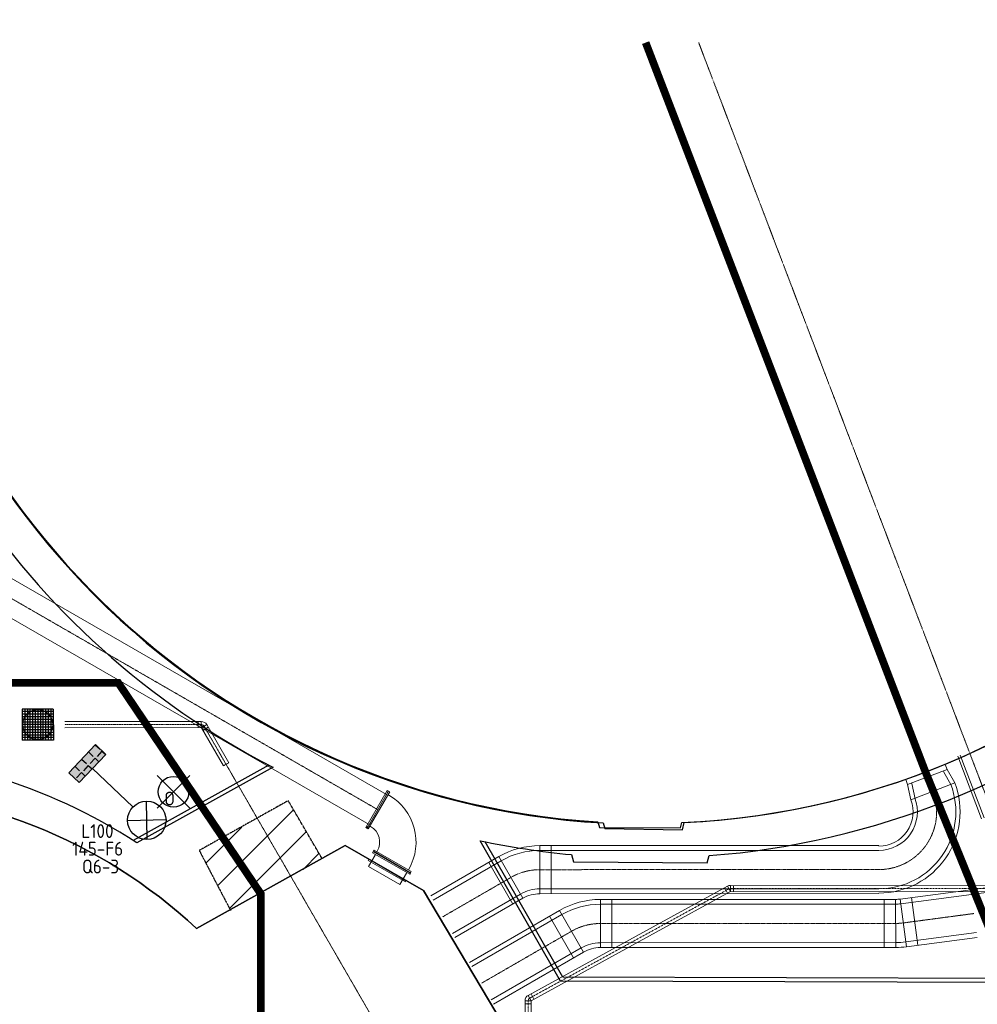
# Model space of a CAD drawing. Header units: metres. Extents: x -270273 to 328371, y -146885 to 591473.
# Tile 314 of 473: x -121995 to -97100, y 452883 to 478481. Entities that reach past the tile are written whole.
import ezdxf
from ezdxf.enums import TextEntityAlignment as Align
from ezdxf.lldxf.tags import DXFTag

# ---------------------------------------------------------------- set-up
doc = ezdxf.new("R2010")
doc.units = ezdxf.units.M
doc.header["$PDMODE"] = 1
for name, pattern in [('B1', [28, 8, -4, 8, -4, 0, -4]), ('DASHED', [19.05, 12.7, -6.35]), ('RI-AWZI_PROCESLEIDING', [18.45, 6, -1.8, 1.75, -1.8, 1.75, -1.8, 1.75, -1.8]), ('RI-AWZI_SLIBLEIDING', [11, 5, -3, 0, -3]), ('RI-AWZI_TERREINRIOLERING', [19.8, 6, -1.8, 2.4, -1.8, 1.8, -1.8, 2.4, -1.8])]:
    doc.linetypes.add(name, pattern=pattern)
doc.layers.get('0').update_dxf_attribs({"color": 151})
for name, color, linetype, lineweight in [('B-CO-BC-BETONVORM-G', 50, 'Continuous', 18), ('B-XX-RI-AWZI_PROCESLEIDING-G', 30, 'RI-AWZI_PROCESLEIDING', 18), ('B-XX-RI-AWZI_SLIBLEIDING-G', 40, 'RI-AWZI_SLIBLEIDING', 18), ('B-XX-RI-AWZI_TERREINRIOLERING-G', 211, 'RI-AWZI_TERREINRIOLERING', 18)]:
    doc.layers.add(name, color=color, linetype=linetype, lineweight=lineweight)
for name, color, linetype in [('B-ME-IE-VERLICHTING-G', 253, 'Continuous'), ('B-ME-RI-PUT-G', 253, 'Continuous'), ('B-XX-GR-KRUIDEN-G', 98, 'Continuous'), ('B-XX-OG-BEBOUWING-G', 1, 'Continuous'), ('B-XX-VH-KANTVERHARDING-G', 253, 'Continuous')]:
    doc.layers.add(name, color=color, linetype=linetype)
doc.layers.add('B-XX-KL-ELEKTRA-G_HDSR', color=190, linetype='HDSR_Elektra', transparency=0.5)
doc.styles.add('BURO-018', font='Isocp.shx', dxfattribs={"height": 360})
doc.styles.get("Standard").update_dxf_attribs({"font": 'iv-font.shx'})
tags = doc.linetypes.add('HDSR_Elektra', pattern='A,25,-2,["E",Standard,S=1.5,R=0,X=0,Y=-0.75],-4', length=31).pattern_tags.tags
tags[6] = DXFTag(74, 10)

# ---------------------------------------------------------------- blocks, each defined once
blk = doc.blocks.new('E00525')
at = {"linetype": 'ByBlock'}
h = blk.add_hatch(dxfattribs=at)
h.set_pattern_fill('ANGLE', color=0, scale=0.184386, style=0)
h.set_pattern_definition([(360, (-37.6733, -34.0193), (6e-17, 1.287937), [0.93668, -0.351256]), (90, (-37.6733, -34.0193), (-1.287937, 1e-16), [0.93668, -0.351256])])
edge = h.paths.add_edge_path()
edge.add_line((-2.52, 2.86), (2.52, 2.86))
edge.add_line((2.52, 2.86), (2.52, 1))
edge.add_line((2.52, 1), (-2.52, 1))
edge.add_line((-2.52, 1), (-2.52, 2.86))
h = blk.add_hatch(color=0, dxfattribs=at)
edge = h.paths.add_edge_path()
edge.add_line((-2.52, 2.86), (2.52, 2.86))
edge.add_line((2.52, 2.86), (2.52, 1))
edge.add_line((2.52, 1), (-2.52, 1))
edge.add_line((-2.52, 1), (-2.52, 2.86))
at = {"color": 0, "linetype": 'ByBlock'}
for p, q in [((-1.77, 14.39), (1.77, 10.85)), ((1.77, 14.39), (-1.77, 10.85)), ((0, 10.1), (0, 2.86))]:
    blk.add_line(p, q, dxfattribs=at)
blk.add_lwpolyline([(-2.52, 2.86), (2.52, 2.86), (2.52, 1), (-2.52, 1)], close=True, dxfattribs=at)
blk.add_circle((0, 12.62), 2.5, dxfattribs=at)
at = {"color": 0, "linetype": 'ByBlock', "style": 'BURO-018'}
for tag, p in [('E_GKAST', (0, 20.62)), ('E_GROEP', (0, 17.62)), ('E_SGROEP', (4.5, 17.62)), ('E_ARMCODE', (0, 12.62)), ('E_SLET', (4.5, 11.62))]:
    blk.add_attdef(tag, text='', height=1.8, dxfattribs=at).set_placement(p, align=Align.MIDDLE)
blk = doc.blocks.new('_TFNW900')
at = {"color": 0}
for p, q in [((-37.5, 557.5), (-5, 557.5)), ((-37.5, -557.5), (-37.5, 557.5)), ((-5, 507), (-5, 557.5)), ((-37.5, 475), (-36.5, 475)), ((0, 502), (-5, 507)), ((0, -502), (0, 502)), ((-37.5, -475), (-36.5, -475)), ((0, -502), (-5, -507)), ((-5, -557.5), (-5, -507)), ((-37.5, -557.5), (-5, -557.5))]:
    blk.add_line(p, q, dxfattribs=at)
blk.add_point((0, 0), dxfattribs=at)
blk = doc.blocks.new('FNZ900')
for p, q in [((-557.5, 37.5), (557.5, 37.5)), ((-557.5, 37.5), (-557.5, 5)), ((-557.5, 5), (557.5, 5)), ((-502, 0), (502, 0)), ((-472.5, 57.5), (-472.5, 37.5)), ((472.5, 57.5), (472.5, 37.5)), ((557.5, 37.5), (557.5, 5))]:
    blk.add_line(p, q)
blk.add_point((0, 0))
blk = doc.blocks.new('_QNW900s')
for radius in [1415, 470]:
    blk.add_arc((942.5, -942.5), radius, 90, 180)
blk.add_point((0, 0))
at = {"rotation": 90}
blk.add_blockref('FNZ900', (1000, 0), dxfattribs=at)
blk.add_blockref('FNZ900', (0, -1000))
blk = doc.blocks.new('_FMNW900(400)')
at = {"color": 0}
for p, q in [((133.75, 557.5), (133.75, -557.5)), ((166.25, 557.5), (133.75, 557.5)), ((166.25, 557.5), (166.25, -557.5)), ((362.5, -557.5), (362.5, 557.5)), ((362.5, 557.5), (395, 557.5)), ((395, -557.5), (395, 557.5)), ((0, 472.5), (0, -472.5)), ((0, 472.5), (342.5, 472.5)), ((342.5, 472.5), (362.5, 472.5)), ((400, -502), (400, 502)), ((0, -472.5), (342.5, -472.5)), ((342.5, -472.5), (362.5, -472.5)), ((166.25, -557.5), (133.75, -557.5)), ((362.5, -557.5), (395, -557.5))]:
    blk.add_line(p, q, dxfattribs=at)
for p in [(0, 0), (400, 0)]:
    blk.add_point(p, dxfattribs=at)

msp = doc.modelspace()

# ---------------------------------------------------------------- hatches: boundary and pattern name
at = {"layer": 'B-XX-GR-KRUIDEN-G'}
h = msp.add_hatch(dxfattribs=at)
h.set_pattern_fill('SWAMP', color=256, scale=200, angle=-97.4574917, style=0)
h.set_pattern_definition([(0.0124, (-169787, 422764.2), (2539.05, 4399.95), [635, -4445]), (90.0124, (-169469.6, 422764.3), (-2540.95, 4398.85), [317.5, -8481.32]), (90.0124, (-169390.2, 422764.3), (-2540.95, 4398.85), [254, -8544.82]), (90.0124, (-169549, 422764.3), (-2540.95, 4398.85), [254, -8544.82]), (60.0124, (-169311, 422764.3), (-2540.94, 4398.855), [203.2, -4876.8]), (120.0124, (-169628.3, 422764.3), (-5079.99, -1.09), [203.2, -4876.8])])
edge = h.paths.add_edge_path()
edge.add_line((36170.9472, 467983.6184), (38807.233, 461086.9412))
edge.add_line((38807.233, 461086.9412), (38810.3624, 446608.8711))
edge.add_line((38810.3624, 446608.8711), (36139.8786, 446617.0471))
edge.add_line((36139.8786, 446617.0471), (36139.3863, 448894.8075))
edge.add_arc((26136.1817, 449088.8049), 10005.0855, -1.1110278, 90.28114678)
edge.add_line((26087.0876, 459093.77), (-20270.5154, 459143.9755))
edge.add_arc((-20265.5372, 463740.6222), 4596.6494, -137.93703668, -90.06205154, ccw=False)
edge.add_arc((-19672.5507, 464275.7307), 5395.3822, 181.61706894, 222.06296332, ccw=False)
edge.add_line((-25065.7842, 464123.4761), (-24911.4892, 502084.5462))
edge.add_line((-24911.4892, 502084.5462), (-40389.596, 502066.3386))
edge.add_line((-40389.596, 502066.3386), (-40389.5679, 501936.3442))
edge.add_line((-40389.5679, 501936.3442), (-53833.1309, 502045.977))
edge.add_line((-53833.1309, 502045.977), (-53832.4793, 499030.9938))
edge.add_arc((-53104.9668, 477843.061), 21200.4192, 91.96654498, 195.54166744)
edge.add_line((-73530.2108, 472162.6399), (-85297.5491, 472187.7091))
edge.add_arc((-105694.9499, 477855.2396), 21170.1409, -15.52824644, -5.12163447)
edge.add_line((-84609.3324, 475965.3729), (-84426.1974, 476009.7959))
edge.add_line((-84426.1974, 476009.7959), (-84404.1656, 479488.6016))
edge.add_line((-84404.1656, 479488.6016), (-84592.4424, 479546.1089))
edge.add_arc((-105694.9499, 477855.2396), 21170.1409, 4.58112078, 40.16416305)
edge.add_line((-89516.7368, 491509.5535), (-88685.4405, 492457.8708))
edge.add_line((-88685.4405, 492457.8708), (-91129.8677, 494858.1815))
edge.add_line((-91129.8677, 494858.1815), (-91980.7846, 493982.7483))
edge.add_arc((-105694.9499, 477855.2396), 21170.1409, 49.62353804, 84.87836553)
edge.add_line((-103805.0832, 498940.8572), (-103849.5062, 499123.9922))
edge.add_line((-103849.5062, 499123.9922), (-107328.3119, 499146.024))
edge.add_line((-107328.3119, 499146.024), (-107385.8192, 498957.7472))
edge.add_arc((-105694.9499, 477855.2396), 21170.1409, 94.58112078, 174.69316232)
edge.add_line((-126774.3486, 479813.2536), (-126963.3386, 479758.1356))
edge.add_line((-126963.3386, 479758.1356), (-126970.8713, 478568.7335))
edge.add_line((-126970.8713, 478568.7335), (-131112.6749, 478567.8383))
edge.add_arc((-151816.1218, 482872.4158), 21146.2078, -11.74536935, -5.34483933)
edge.add_line((-130761.8556, 480902.6507), (-130187.6684, 481039.2303))
edge.add_line((-130187.6684, 481039.2303), (-130188.4691, 484743.9745))
edge.add_line((-130188.4691, 484743.9745), (-130763.9199, 484864.1226))
edge.add_arc((-151816.1218, 482872.4158), 21146.2078, 5.40455287, 40.29433512)
edge.add_line((-135687.2267, 496547.9723), (-133699.597, 498565.198))
edge.add_line((-133699.597, 498565.198), (-136154.7736, 501065.7068))
edge.add_line((-136154.7736, 501065.7068), (-138168.0435, 499024.5692))
edge.add_arc((-151816.1218, 482872.4158), 21146.2078, 49.80320678, 84.65516068)
edge.add_line((-149846.3567, 503926.6821), (-149982.9363, 504500.8693))
edge.add_line((-149982.9363, 504500.8693), (-153687.6805, 504500.0685))
edge.add_line((-153687.6805, 504500.0685), (-153807.8287, 503924.6178))
edge.add_arc((-151816.1218, 482872.4158), 21146.2078, 95.40455287, 174.61534846)
edge.add_line((-172869.0143, 484856.8102), (-173444.5807, 484736.4292))
edge.add_line((-173444.5807, 484736.4292), (-173443.9373, 481031.7179))
edge.add_line((-173443.9373, 481031.7179), (-172869.7027, 480895.3377))
edge.add_arc((-151816.1218, 482872.4158), 21146.2078, 185.36474065, 210.81018619)
edge.add_line((-169977.941, 472041.422), (-173156.5236, 469766.6195))
edge.add_line((-173156.5236, 469766.6195), (-173318.7736, 469986.9156))
edge.add_line((-173318.7736, 469986.9156), (-183515.6316, 470032.0264))
edge.add_line((-183515.6316, 470032.0264), (-178966.2174, 504414.1056))
edge.add_line((-178966.2174, 504414.1056), (-138029.0908, 505121.838))
edge.add_line((-138029.0908, 505121.838), (-125211.8682, 505143.466))
edge.add_line((-125211.8682, 505143.466), (-121440.4628, 504962.4419))
edge.add_line((-121440.4628, 504962.4419), (-88409.978, 505411.5782))
edge.add_line((-88409.978, 505411.5782), (-55380.4993, 505934.7039))
edge.add_line((-55380.4993, 505934.7039), (-30572.423, 504796.219))
edge.add_line((-30572.423, 504796.219), (7219.6754, 502185.0736))
edge.add_line((7219.6754, 502185.0736), (36199.6742, 500183.6794))
edge.add_line((36199.6742, 500183.6794), (36170.9472, 467983.6184))
h.paths.add_polyline_path([(-84127.6167, 501450.8827), (-82224.8295, 503264.2573), (-80386.3966, 501456.3581), (-80382.3411, 499652.57), (-82305.7412, 499659.2658)], flags=16)
at = {"layer": 'B-XX-OG-BEBOUWING-G'}
h = msp.add_hatch(dxfattribs=at)
h.set_pattern_fill('ANSI31', color=256, scale=200, angle=-97.4574917, style=0)
h.set_pattern_definition([(45.0124, (-169787.06, 422764.2), (-449.11, 448.916), [])])
h.paths.add_polyline_path([(-115012.4764, 458166.9034), (-117328.0649, 456872.4961), (-116522.6824, 455331.6704), (-114135.3133, 456664.2731)])

# ---------------------------------------------------------------- linework, layer by layer
at = {"layer": 'B-CO-BC-BETONVORM-G'}
for p, q in [((-98912.4059, 458597.7717), (-97884.6458, 458989.8374)), ((-97934.2082, 459119.758), (-97884.6458, 458989.8374)), ((-97884.6458, 458989.8374), (-97686.0301, 458637.4872)), ((-98912.4059, 458597.7717), (-98961.9683, 458727.6922)), ((-97980.471, 458935.8216), (-97781.8553, 458583.4714)), ((-98825.9069, 458202.6525), (-98912.4059, 458597.7717)), ((-98825.8969, 458202.6566), (-97686.0201, 458637.4912)), ((-98718.4522, 458226.176), (-98804.9512, 458621.2951))]:
    msp.add_line(p, q, dxfattribs=at)
at = {"layer": 'B-CO-BC-BETONVORM-G', "linetype": 'Continuous'}
for p, q in [((-108475.246, 457007.6926), (-108474.8571, 455757.6927)), ((-108175.246, 457007.7859), (-108174.8571, 455757.786)), ((-109537.6571, 456722.6663), (-108912.3205, 455640.3289)), ((-109797.418, 456572.5855), (-109172.0815, 455490.2481)), ((-98810.5229, 455657.626), (-98646.1277, 454418.4835)), ((-106899.6782, 455608.1827), (-106899.2893, 454358.1828)), ((-106599.6782, 455608.276), (-106599.2893, 454358.2761)), ((-99522.7216, 455610.4776), (-99522.3327, 454360.4777)), ((-99222.7216, 455610.571), (-99222.3327, 454360.571)), ((-99107.9172, 455618.1712), (-98943.5219, 454379.0286)), ((-108221.8503, 455173.0755), (-107596.5137, 454090.7382)), ((-107962.0893, 455323.1563), (-107336.7527, 454240.8189))]:
    msp.add_line(p, q, dxfattribs=at)
at = {"layer": 'B-CO-BC-BETONVORM-G'}
for points in [[(-112461.1445, 458333.0941), (-132058.2548, 469630.2283, -0.0216437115), (-132112.8078, 469664.9047), (-134968.4326, 471658.6268)], [(-112910.6293, 457553.374), (-132507.7396, 468850.5082, -0.0216437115), (-132628.019, 468926.9633), (-135483.6438, 470920.6854)], [(-97608.0991, 459331.0392), (-96989.1249, 457708.4645, -0.0912836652)], [(-97542.6964, 459355.9888), (-96923.7222, 457733.4141, -0.0912836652)], [(-111304.8983, 455701.6163), (-109537.6571, 456722.6663, -0.131652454), (-108475.246, 457007.6926), (-99657.1841, 457010.4359)], [(-111242.3646, 455593.3825), (-109475.1234, 456614.4325, -0.131652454), (-108475.2071, 456882.6926), (-99657.1452, 456885.4359)], [(-110742.0954, 454727.5126), (-108974.8542, 455748.5626, -0.131652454), (-108474.896, 455882.6927), (-99656.8341, 455885.4359)], [(-110679.5617, 454619.2789), (-108912.3205, 455640.3289, -0.131652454), (-108474.8571, 455757.6927), (-99656.7952, 455760.4359)], [(-110304.3627, 453969.8728), (-107962.0893, 455323.1563, -0.1316524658), (-106899.6782, 455608.1827), (-99222.7216, 455610.571, 0.0329086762), (-99107.9172, 455618.1712), (-97268.4716, 455862.2078)], [(-110241.8291, 453861.639), (-107899.5557, 455214.9226, -0.1316524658), (-106899.6393, 455483.1827), (-99222.6827, 455485.571, 0.0329086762), (-99091.4776, 455494.2569), (-97252.0321, 455738.2935)], [(-109741.5598, 452995.7692), (-107399.2864, 454349.0527, -0.1316524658), (-106899.3282, 454483.1828), (-99222.3716, 454485.571, 0.0329086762), (-98959.9614, 454502.9429), (-97120.5159, 454746.9795)], [(-109679.0261, 452887.5354), (-107336.7527, 454240.8189, -0.1316524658), (-106899.2893, 454358.1828), (-99222.3327, 454360.571, 0.0329086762), (-98943.5219, 454379.0286), (-97104.0764, 454623.0652)]]:
    msp.add_lwpolyline(points, format="xyb", dxfattribs=at)
for points in [[(-97143.4766, 455878.7908), (-81162.2759, 457998.99)], [(-97127.0371, 455754.8766), (-81162.2407, 457872.8994)]]:
    msp.add_lwpolyline(points, dxfattribs=at)
for radius in [2000, 2110, 1000, 890]:
    msp.add_arc((-99657.4563, 457885.4358), radius, 270.01783231, 20.8806784, dxfattribs=at)
at = {"layer": 'B-ME-IE-VERLICHTING-G'}
msp.add_lwpolyline([(-117571.4632, 458831.0381), (-118419.8011, 457983.1346), (-117995.6321, 458407.0863), (-118419.5839, 458831.2553), (-117571.6804, 457982.9173)], dxfattribs=at)
msp.add_circle((-117995.6321, 458407.0863), 399.808, dxfattribs=at)
at = {"layer": 'B-ME-RI-PUT-G'}
for p, q in [((-121120.429, 460558.7589), (-121930.4289, 460558.5069)), ((-121930.4289, 460558.5069), (-121930.177, 459748.507)), ((-121862.9289, 460558.5279), (-121862.677, 459748.528)), ((-121795.4289, 460558.5489), (-121795.177, 459748.549)), ((-121727.929, 460558.5699), (-121727.677, 459748.57)), ((-121660.429, 460558.5909), (-121660.177, 459748.591)), ((-121592.929, 460558.6119), (-121592.677, 459748.612)), ((-121525.429, 460558.6329), (-121525.177, 459748.633)), ((-121457.929, 460558.6539), (-121457.677, 459748.654)), ((-121390.429, 460558.6749), (-121390.177, 459748.675)), ((-121322.929, 460558.6959), (-121322.677, 459748.696)), ((-121255.429, 460558.7169), (-121255.177, 459748.717)), ((-121187.929, 460558.7379), (-121187.677, 459748.738)), ((-121120.429, 460558.7589), (-121120.177, 459748.7589)), ((-121120.408, 460491.2589), (-121930.4079, 460491.0069)), ((-121120.387, 460423.7589), (-121930.3869, 460423.5069)), ((-121120.366, 460356.2589), (-121930.3659, 460356.0069)), ((-121120.345, 460288.7589), (-121930.3449, 460288.5069)), ((-121120.324, 460221.2589), (-121930.3239, 460221.0069)), ((-121120.303, 460153.7589), (-121930.3029, 460153.5069)), ((-121120.282, 460086.2589), (-121930.2819, 460086.0069)), ((-121120.261, 460018.7589), (-121930.2609, 460018.5069)), ((-121120.24, 459951.2589), (-121930.24, 459951.007)), ((-121120.219, 459883.7589), (-121930.219, 459883.507)), ((-121120.198, 459816.2589), (-121930.198, 459816.007)), ((-121120.177, 459748.7589), (-121930.177, 459748.507))]:
    msp.add_line(p, q, dxfattribs=at)
msp.add_circle((-121525.303, 460153.6329), 390, dxfattribs=at)
at = {"layer": 'B-XX-KL-ELEKTRA-G_HDSR', "linetype": 'DASHED', "const_width": 200}
for points in [[(-105721.9474, 477885.2541), (-98463.2479, 458963.5059), (-96623.5146, 454444.1848)], [(-168138, 461231.969), (-119433.6076, 461242.4962), (-115729.2059, 455758.3197), (-115728.1062, 450670.312)]]:
    msp.add_lwpolyline(points, dxfattribs=at)
at = {"layer": 'B-XX-OG-BEBOUWING-G'}
msp.add_lwpolyline([(-125925.3848, 479123.3551), (-126067.6034, 479081.8777), (-126080.9352, 476976.8021), (-125944.5023, 476941.8722, 0.3830161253), (-106963.0654, 457624.8048), (-106921.588, 457482.5861), (-104816.5124, 457469.2544), (-104781.5825, 457605.6873, 0.3844101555), (-85458.5904, 476685.4685), (-85321.726, 476718.6676), (-85308.3943, 478823.7432), (-85450.0761, 478867.0185, 0.3830161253), (-104525.1788, 498091.5992), (-104558.3779, 498228.4635), (-106663.4535, 498241.7953), (-106706.7288, 498100.1134, 0.3816233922)], format="xyb", close=True, dxfattribs=at)
for points in [[(-125932.0612, 476733.5879, 0.3827550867), (-106825.4656, 457598.5368), (-106779.4478, 457455.5623), (-104763.7156, 457421.4632), (-104721.2708, 457609.8514, 0.3836711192), (-85459.4675, 476693.7548)], [(-126544.753, 458455.2891, -0.190392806), (-117398.426, 454852.3447), (-113530.611, 457011.3159), (-111495.0715, 455837.9151), (-109620.4735, 452679.3355)]]:
    msp.add_lwpolyline(points, format="xyb", dxfattribs=at)
at = {"layer": 'B-XX-OG-BEBOUWING-G', "linetype": 'B1', "ltscale": 0.1}
msp.add_lwpolyline([(-114127.7123, 456660.7523), (-115012.4785, 458176.4069), (-117328.0669, 456881.9997), (-116512.6468, 455321.9702)], dxfattribs=at)
at = {"layer": 'B-XX-OG-BEBOUWING-G'}
for points in [[(-113530.611, 457011.3159), (-113530.611, 457011.3159), (-117398.426, 454852.3447)], [(-113308.6271, 446963.5062), (-113506.7593, 448136.8092), (-111696.2701, 449248.707), (-110816.928, 449682.7349), (-109671.5713, 450362.1482), (-109620.4735, 452679.3355), (-111495.0715, 455837.9151), (-113530.611, 457011.3159)]]:
    msp.add_lwpolyline(points, dxfattribs=at)
msp.add_arc((-126531.0307, 445079.3571), 13375.939, 46.94002468, 90.05878212, dxfattribs=at)
at = {"layer": 'B-XX-RI-AWZI_PROCESLEIDING-G'}
for points in [[(-104343.7434, 477885.6208), (-96690.141, 457822.5198, -0.0912836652)], [(-112685.8869, 457943.2341), (-132282.9972, 469240.3682, -0.0216437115), (-132370.4134, 469295.934), (-135221.9357, 471286.7918)], [(-99656.9895, 456385.4359, 0.5253615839), (-98255.9692, 458420.0702)], [(-110992.23, 455160.4476), (-109224.9888, 456181.4976, -0.131652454), (-108475.0516, 456382.6926), (-99656.9896, 456385.4359)], [(-109991.6944, 453428.7041), (-107649.421, 454781.9876, -0.1316524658), (-106899.4837, 454983.1827), (-99222.5272, 454985.571, 0.0329086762), (-99025.7195, 454998.5999), (-97186.274, 455242.6365)]]:
    msp.add_lwpolyline(points, format="xyb", dxfattribs=at)
msp.add_lwpolyline([(-98255.9581, 458420.074), (-98463.2572, 458963.4852)], dxfattribs=at)
at = {"layer": 'B-XX-RI-AWZI_SLIBLEIDING-G', "linetype": 'Continuous'}
for p, q in [((-103667.5792, 455914.6293), (-103590.6535, 455774.3353)), ((-103597.4322, 455953.0922), (-103520.5064, 455812.7981)), ((-103519.4592, 455973.0444), (-103519.5438, 455813.0445)), ((-103439.4592, 455973.0021), (-103439.5438, 455813.0021)), ((-108772.366, 453115.5832), (-108695.4403, 452975.2892)), ((-108702.219, 453154.0461), (-108625.2932, 453013.752)), ((-108857.2757, 452895.1701), (-108697.2838, 452893.5597)), ((-108856.4705, 452975.166), (-108696.4786, 452973.5556))]:
    msp.add_line(p, q, dxfattribs=at)
for points in [[(-109637.097, 449672.028), (-108886.5967, 450083.5407, 0.271162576), (-108885.5584, 450085.2743), (-108856.4705, 452975.166, -0.2711625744), (-108772.366, 453115.5832), (-105522.9796, 454897.28), (-103597.4322, 455953.0922, -0.1261833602), (-103519.4592, 455973.0444), (-81323.709, 455961.3019, 0.4144502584), (-81321.7079, 455963.3025), (-81323.153, 461142.0437)], [(-109560.1712, 449531.7339), (-108809.671, 449943.2467, 0.2711625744), (-108725.5665, 450083.6639), (-108696.4786, 452973.5556, -0.271162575), (-108695.4403, 452975.2892), (-105446.0539, 454756.986), (-103520.5064, 455812.7981, -0.126183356), (-103519.5438, 455813.0445), (-81323.7936, 455801.302, 0.414450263), (-81161.7079, 455963.3472), (-81163.153, 461142.0884)]]:
    msp.add_lwpolyline(points, format="xyb", dxfattribs=at)
at = {"layer": 'B-XX-RI-AWZI_SLIBLEIDING-G'}
msp.add_lwpolyline([(-109598.6341, 449601.8809), (-108848.1338, 450013.3937, 0.2711625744), (-108805.5624, 450084.4691), (-108776.4745, 452974.3608, -0.2711625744), (-108733.9031, 453045.4362), (-105484.5168, 454827.133), (-103558.9693, 455882.9452, -0.1261833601), (-103519.5015, 455893.0445), (-81323.7513, 455881.302, 0.4144502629), (-81241.7079, 455963.3248), (-81243.153, 461142.0661)], format="xyb", dxfattribs=at)
at = {"layer": 'B-XX-RI-AWZI_TERREINRIOLERING-G', "linetype": 'Continuous'}
for p, q in [((-117354.039, 460074.9306), (-117354.0888, 460234.9306)), ((-117274.039, 460074.9555), (-117274.0888, 460234.9555)), ((-117272.3066, 460073.956), (-117133.7675, 460153.9991)), ((-117232.2851, 460004.6864), (-117093.7459, 460084.7295))]:
    msp.add_line(p, q, dxfattribs=at)
at = {"layer": 'B-XX-RI-AWZI_TERREINRIOLERING-G'}
msp.add_line((-116698.8992, 459081.4984), (-116560.3601, 459161.5415), dxfattribs=at)
at = {"layer": 'B-XX-RI-AWZI_TERREINRIOLERING-G', "linetype": 'Continuous'}
for points in [[(-116560.3601, 459161.5415), (-117133.7675, 460153.9991, 0.2679491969), (-117274.0888, 460234.9555), (-120825.3279, 460233.8507)], [(-116698.8992, 459081.4984), (-117272.3066, 460073.956, 0.2679491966), (-117274.039, 460074.9555), (-120825.2781, 460073.8507)]]:
    msp.add_lwpolyline(points, format="xyb", dxfattribs=at)
at = {"layer": 'B-XX-RI-AWZI_TERREINRIOLERING-G'}
msp.add_lwpolyline([(-116629.6296, 459121.5199), (-117203.0371, 460113.9776, 0.2679491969), (-117274.0639, 460154.9555), (-120825.303, 460153.8507)], format="xyb", dxfattribs=at)
msp.add_lwpolyline([(-113416.0442, 430406.1543), (-113418.8393, 439390.6898), (-110826.5127, 449077.4428), (-116629.6298, 459121.5198)], dxfattribs=at)
at = {"layer": 'B-XX-VH-KANTVERHARDING-G'}
msp.add_lwpolyline([(-115407.4275, 459050.0574), (-118947.638, 457079.9742, 0.1455793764), (-126780.0634, 459401.0878), (-146476.6016, 459424.713), (-146478.3495, 460320.5171), (-150363.3475, 460334.8747), (-150367.692, 461244.5323), (-149975.4239, 461244.6004), (-149839.0437, 461818.835, 0.3158129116), (-131346.0699, 477567.7878), (-126977.2045, 477568.7321), (-126985.3705, 476279.3299), (-126802.8128, 476232.591, 0.2599208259), (-115412.5752, 459047.1928, 0.5364156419)], format="xyb", close=True, dxfattribs=at)
msp.add_lwpolyline([(-110026.9703, 457133.0664, 0.028373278), (-107652.9639, 456775.841), (-107597.8459, 456586.8509), (-104119.0402, 456564.8191), (-104072.3013, 456747.3767, 0.1526698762), (-92338.5314, 461430.2298, 0.1526698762)], format="xyb", dxfattribs=at)
for points in [[(-115518.8589, 459102.4884), (-119042.8402, 457141.4365)], [(-90429.842, 453435.7124), (-107936.4834, 453485.3295), (-110026.9703, 457133.0664)], [(-90429.5586, 453535.712), (-107878.4408, 453585.1654), (-109896.3041, 457106.1797)]]:
    msp.add_lwpolyline(points, dxfattribs=at)

# ---------------------------------------------------------------- block references
at = {"layer": 'B-CO-BC-BETONVORM-G'}
for name, p, rotation in [('_QNW900s', (-111819.5313, 457443.8067), 240.0378684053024), ('_TFNW900', (-112685.887, 457943.2342), 330.0378684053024), ('_FMNW900(400)', (-112518.7299, 456230.9087), 60.03786696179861)]:
    msp.add_blockref(name, p, dxfattribs=dict(at, rotation=rotation))
at = {"layer": 'B-ME-IE-VERLICHTING-G'}
ref = msp.add_blockref('E00525', (-120517.4133, 459407.1254), dxfattribs=dict(at, xscale=200, yscale=200, zscale=200, rotation=226.3784193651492))
ref.add_attrib('E_SGROEP', 'Q6-3', dxfattribs={"layer": '0', "color": 1, "linetype": 'ByBlock', "height": 360, "rotation": 0.01238369, "style": 'BURO-018'}).set_placement((-119892.5532, 456466.2404), align=Align.MIDDLE)
ref.add_attrib('E_GKAST', 'L100', dxfattribs={"layer": '0', "color": 1, "linetype": 'ByBlock', "height": 360, "rotation": 0.01238369, "style": 'BURO-018'}).set_placement((-119974.293, 457386.8288), align=Align.MIDDLE)
ref.add_attrib('E_GROEP', '145-F6', dxfattribs={"layer": '0', "color": 1, "linetype": 'ByBlock', "height": 360, "rotation": 0.01238369, "style": 'BURO-018'}).set_placement((-119967.8708, 456928.4065), align=Align.MIDDLE)
ref.add_attrib('E_SLET', 'O', dxfattribs={"layer": '0', "color": 1, "linetype": 'ByBlock', "height": 360, "rotation": 0.01238369, "style": 'BURO-018'}).set_placement((-118098.9562, 458232.1898), align=Align.MIDDLE)

doc.saveas('drawing.dxf')
